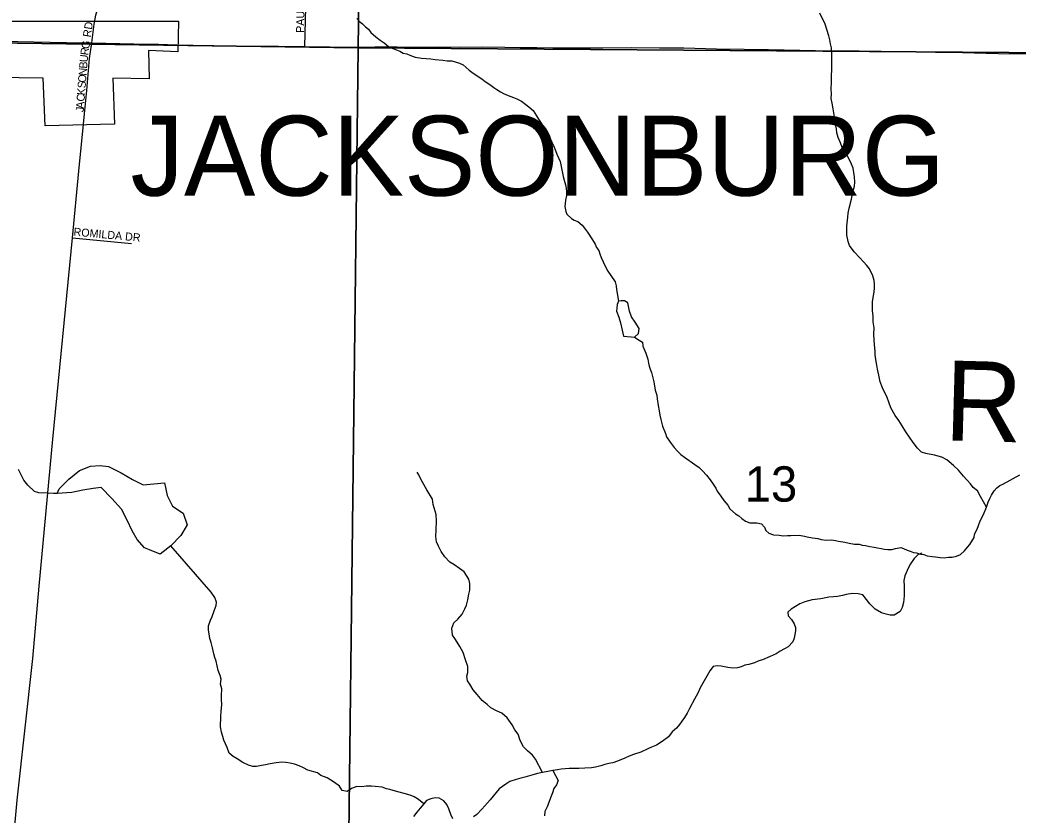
# Model space of a CAD drawing. Extents: x 1310247 to 1552180, y 377264 to 706493.
# Drawn here: x 1403286 to 1409522, y 561820 to 566791 of the extents above; entities that cross this region are included whole.
import ezdxf

# ---------------------------------------------------------------- set-up
doc = ezdxf.new("R2010")
doc.units = 0
for name, color, linetype in [('GM_X_City_Street', 7, 'Continuous'), ('GM_X_City_Street_Text', 7, 'Continuous'), ('GM_X_Corporation', 7, 'Continuous'), ('GM_X_Corporation_Text', 7, 'Continuous'), ('GM_X_County_Road', 7, 'Continuous'), ('GM_X_Minor_River', 7, 'Continuous'), ('GM_X_Minor_River_Text', 7, 'Continuous'), ('GM_X_Section', 7, 'Continuous'), ('GM_X_Section_Text', 7, 'Continuous'), ('GM_X_State_Route', 7, 'Continuous'), ('GM_X_Township_Subdivision', 7, 'Continuous'), ('GM_X_Township_Subdivision_Text', 7, 'Continuous')]:
    doc.layers.add(name, color=color, linetype=linetype)

msp = doc.modelspace()

# ---------------------------------------------------------------- linework, layer by layer
at = {"layer": 'GM_X_City_Street'}
msp.add_lwpolyline([(1403690.5, 566204.2), (1403705.2, 566350.6), (1403719.9, 566550.1), (1403734.6, 566646.9), (1403749.9, 566764.3), (1403761.3, 566820.4), (1403768.5, 566849)], dxfattribs=at)
at = {"layer": 'GM_X_Corporation'}
msp.add_lwpolyline([(1402683.9, 566436.5), (1402683.9, 566609.1), (1402717.9, 566609.1), (1402721.3, 566784.2), (1404276.3, 566783.1), (1404272.1, 566592), (1404088.7, 566599.4), (1404092.8, 566423.4), (1403866.4, 566427.9), (1403877.2, 566140.3), (1403442.9, 566128.7), (1403431.4, 566426.4)], close=True, dxfattribs=at)
at = {"layer": 'GM_X_County_Road'}
msp.add_lwpolyline([(1402982.4, 558666.5), (1403055.5, 559518.1), (1403216.1, 561340.3), (1403269.5, 561912.9), (1403366.2, 562799.1), (1403406.2, 563250.8), (1403492.3, 564171.1), (1403614.4, 565429), (1403653.9, 565846.1), (1403683.9, 566138.4), (1403690.5, 566204.2)], dxfattribs=at)
at = {"layer": 'GM_X_Minor_River'}
for points in [[(1405391.3, 566799.6), (1405408.8, 566781), (1405426.5, 566766.6), (1405446.1, 566748), (1405463.8, 566733.5), (1405479.3, 566713), (1405510.8, 566686.1), (1405536.3, 566665.4), (1405562, 566648.7), (1405589.5, 566625.9), (1405615.2, 566613.2), (1405639.1, 566604.5), (1405659, 566596), (1405680.7, 566583.3), (1405702.7, 566578.7), (1405722.5, 566570.2), (1405756.4, 566559.2), (1405794.4, 566552.2), (1405824.4, 566549.4), (1405854.5, 566548.5), (1405880.5, 566543.8), (1405928.5, 566538.5), (1405956.6, 566535.7), (1405984.6, 566535), (1406032.5, 566521.6), (1406056.3, 566511), (1406093.6, 566477.9), (1406117.2, 566459.2), (1406172.4, 566421.7), (1406192.1, 566407.1), (1406221.7, 566386.3), (1406247.3, 566369.5), (1406265.1, 566357), (1406288.8, 566342.4), (1406308.6, 566331.8), (1406336.4, 566319), (1406370.2, 566306.1), (1406390, 566297.5), (1406419.7, 566282.7), (1406447.3, 566261.9), (1406465, 566247.4), (1406492.5, 566224.6), (1406513.7, 566192), (1406527.2, 566171.6), (1406546.5, 566139), (1406567.5, 566100.4), (1406590.7, 566065.7), (1406609.8, 566027.2), (1406619.3, 566006.9), (1406632.5, 565974.5), (1406639.9, 565952.2), (1406651.4, 565929.9), (1406660.8, 565905.6), (1406666.3, 565885.4), (1406669.8, 565865.3), (1406680.4, 565812.9), (1406685.8, 565788.8), (1406695.1, 565760.5), (1406698.6, 565740.3), (1406702, 565716.2), (1406701.4, 565694.2), (1406694.6, 565664.4)], [(1409324.6, 563745.9), (1409287.1, 563812.2), (1409269.4, 563846.3), (1409241.6, 563868.6), (1409225.8, 563890.8), (1409202, 563915.1), (1409182.2, 563939.3), (1409150.5, 563975.6), (1409118.8, 564005.9), (1409077.1, 564040.3), (1409045.3, 564056.7), (1408999.5, 564071.1), (1408945.7, 564081.6), (1408919.7, 564087.9), (1408894, 564114.1), (1408866.3, 564150.4), (1408820.9, 564216.9), (1408799.2, 564253.2), (1408777.5, 564287.4), (1408755.7, 564317.6), (1408728.1, 564365.9), (1408714.4, 564402.1), (1408704.6, 564430.2), (1408675.1, 564490.6), (1408661.4, 564528.8), (1408651.7, 564570.9), (1408644, 564607), (1408640.2, 564633.1), (1408634.5, 564667.2), (1408630.7, 564697.2), (1408628.9, 564719.3), (1408625.2, 564759.4), (1408623.4, 564791.4), (1408621.7, 564827.5), (1408623.9, 564865.5), (1408618.2, 564903.6), (1408616.5, 564941.7), (1408612.7, 564971.7), (1408613.2, 565027.8), (1408619.4, 565067.8), (1408623.6, 565089.8), (1408625.8, 565115.8), (1408625.9, 565139.8), (1408624.1, 565161.9), (1408614.4, 565192), (1408594.7, 565234.2), (1408576.9, 565256.4), (1408557.1, 565278.6), (1408533.3, 565302.9), (1408497.6, 565341.2), (1408470, 565381.5), (1408460.2, 565405.7), (1408452.5, 565445.8), (1408452.9, 565501.8), (1408459.3, 565557.9), (1408461.5, 565583.9), (1408467.7, 565613.8), (1408482.1, 565669.8), (1408490.4, 565715.8), (1408500.6, 565751.7), (1408502.8, 565777.7), (1408501.1, 565809.8), (1408497.3, 565837.8), (1408491.5, 565863.9), (1408481.7, 565890.1), (1408456.1, 565942.4), (1408442.3, 565964.5), (1408424.5, 565992.7), (1408412.8, 566022.9), (1408399, 566055), (1408391.3, 566085.1), (1408387.5, 566111.2), (1408381.7, 566137.3), (1408377.9, 566163.4), (1408374.1, 566197.4), (1408366.4, 566235.6), (1408360.7, 566269.7), (1408354.9, 566299.7), (1408357.1, 566327.8), (1408355.3, 566359.8), (1408357.7, 566401.8), (1408358.5, 566520), (1408358.9, 566574.1), (1408357.2, 566616.1), (1408351.4, 566642.2), (1408345.6, 566666.3), (1408339.8, 566692.4), (1408318.4, 566764.7), (1408284.9, 566833.1)], [(1406694.6, 565664.4), (1406692.1, 565644.4), (1406691.5, 565624.4), (1406696.8, 565594.2), (1406702.3, 565576), (1406731.7, 565549.2), (1406749.5, 565538.7), (1406771.4, 565530.1), (1406798.9, 565507.3), (1406814.5, 565488.8), (1406831.9, 565464.3), (1406862.7, 565415.4), (1406880.1, 565388.9), (1406889.6, 565368.6), (1406903.2, 565350.2), (1406908.6, 565328.1), (1406918.1, 565305.8), (1406929.4, 565279.4), (1406942.8, 565251), (1406960, 565220.5), (1406977.4, 565194), (1407004.4, 565153.2), (1407011.8, 565129), (1407013.2, 565104.9), (1407026.8, 565033.1)], [(1407126.7, 564808.8), (1407150.9, 564830), (1407155.5, 564862), (1407130.3, 564900.6), (1407107, 564935.2), (1407095.6, 564969.5), (1407084.7, 565021.9), (1407062.9, 565034.4), (1407042.9, 565034.8), (1407026.8, 565033.1), (1407018.4, 565011.2), (1407013.6, 564971.1)], [(1407013.6, 564971.1), (1407028.8, 564932.7), (1407038.1, 564896.4), (1407049.2, 564852), (1407056.4, 564813.7), (1407104.4, 564810.8), (1407126.7, 564808.8)], [(1407126.7, 564808.8), (1407155.5, 564788.6), (1407175.2, 564776), (1407178.6, 564751.9), (1407197.5, 564707.3), (1407208.6, 564671), (1407213.9, 564644.8), (1407217.5, 564626.7), (1407225, 564608.4), (1407232.5, 564586.2), (1407239.6, 564554), (1407247, 564527.8), (1407255.7, 564477.4), (1407264.9, 564445.2), (1407268.3, 564423), (1407273.2, 564380.8), (1407280.4, 564346.6), (1407283.7, 564320.5), (1407291, 564292.2), (1407302, 564251.9), (1407320.8, 564205.3), (1407326.3, 564185.1), (1407349.5, 564150.5), (1407374.7, 564117.7), (1407394.2, 564095.2), (1407415.8, 564074.5), (1407439.4, 564057.9), (1407502.5, 564012.1), (1407530.1, 563993.3), (1407551.6, 563972.7), (1407575, 563946), (1407598.3, 563915.3), (1407617.7, 563888.8), (1407635.1, 563864.3), (1407642.7, 563846), (1407665.9, 563813.4), (1407683.3, 563786.9), (1407708.6, 563758.1), (1407722, 563733.7), (1407757.4, 563702.7), (1407777.1, 563690.2), (1407796.7, 563673.6), (1407820.4, 563656.9), (1407846.3, 563648.2), (1407890.4, 563647), (1407920.4, 563640.2), (1407937.9, 563619.7), (1407947.4, 563599.4), (1407965, 563582.9), (1407994.9, 563572), (1408030.9, 563569.1), (1408055, 563566.4), (1408081.1, 563567.7), (1408103.2, 563567.1), (1408155.4, 563569.7), (1408187.4, 563564.8), (1408205.4, 563560.3), (1408237.3, 563553.4), (1408271.3, 563548.5), (1408293.3, 563543.8), (1408323.3, 563539), (1408357.4, 563540.1), (1408381.5, 563537.4), (1408401.4, 563532.9), (1408439.4, 563525.8), (1408467.4, 563521.1), (1408501.3, 563514.1)], [(1403518.2, 563829.8), (1403531, 563858.7), (1403592.5, 563919.3), (1403657.9, 563973.8), (1403726.6, 564002.1), (1403786.8, 564006.6), (1403840.6, 563999.2), (1403919.6, 563959.2), (1403990.6, 563917.3), (1404055.8, 563885.5), (1404122, 563891.9), (1404190.1, 563896.2), (1404206.1, 563817.6), (1404240.5, 563750.6), (1404305.4, 563706.8), (1404331.6, 563634), (1404291.9, 563568.8), (1404228.3, 563504.3), (1404162.9, 563451.8), (1404095.6, 563477.5)], [(1403518.2, 563829.8), (1403495, 563830.4), (1403459, 563833.4), (1403405, 563834.9), (1403377.3, 563843.7), (1403336.3, 563883), (1403311.1, 563913.8), (1403297.7, 563938.2), (1403276.9, 563981)], [(1406551, 562087.4), (1406507.7, 562169.9), (1406487.9, 562194.1), (1406458.2, 562222.4), (1406432.4, 562246.7), (1406412.7, 562286.9), (1406399, 562325.1), (1406379.3, 562353.3), (1406361.5, 562383.5), (1406329.9, 562427.8), (1406298.2, 562458.2), (1406264.3, 562472.5), (1406228.5, 562490.8), (1406204.7, 562511.1), (1406174.9, 562537.4), (1406143.3, 562573.7), (1406117.5, 562604), (1406097.8, 562638.2), (1406082, 562660.4), (1406078.2, 562688.5), (1406084.4, 562712.4), (1406084.6, 562748.5), (1406071, 562790.6), (1406055.3, 562836.8), (1406035.6, 562873.1), (1406017.9, 562901.3), (1406004.1, 562923.4), (1405988.2, 562945.6), (1405984.6, 562987.7), (1405996.8, 563021.6), (1406022.9, 563045.4), (1406049.1, 563077.2), (1406065.3, 563109.1), (1406075.5, 563133), (1406085.7, 563164.9), (1406091.9, 563200.9), (1406098.1, 563226.9), (1406096.4, 563268.9), (1406090.6, 563295), (1406061, 563341.4), (1406033.2, 563361.6), (1405997.5, 563386), (1405971.6, 563402.3), (1405941.9, 563434.6), (1405918.2, 563468.8), (1405900.5, 563501), (1405888.7, 563529.2), (1405884.9, 563561.2), (1405887.2, 563603.3), (1405889.6, 563657.3), (1405885.9, 563699.4), (1405868.4, 563761.6), (1405864.7, 563795.7), (1405829.2, 563854.1), (1405801.6, 563902.4), (1405774, 563952.7), (1405767.8, 563964.5)], [(1408501.3, 563514.1), (1408529.4, 563513.3), (1408549.3, 563506.8), (1408569.4, 563506.2), (1408597.3, 563499.5), (1408623.3, 563494.8), (1408645.3, 563490.2), (1408667.3, 563487.5), (1408687.2, 563483), (1408709.2, 563480.4), (1408733.3, 563479.7), (1408757.6, 563487.1), (1408789.9, 563492.2), (1408807.8, 563485.7), (1408829.6, 563477.1), (1408847.5, 563470.6), (1408869.4, 563462), (1408887.4, 563459.5), (1408915.3, 563450.7), (1408933.3, 563448.2), (1408955.2, 563441.6), (1408985.2, 563436.8), (1409007.2, 563434.2), (1409035.2, 563431.4), (1409061.3, 563428.7), (1409087.5, 563432), (1409111.6, 563433.3), (1409137.8, 563438.6), (1409162.2, 563450), (1409188.9, 563471.3), (1409207.6, 563494.8), (1409222.1, 563512.4), (1409247.3, 563555.8), (1409249.9, 563575.7), (1409266.8, 563607.3), (1409275.4, 563631.1), (1409286.2, 563658.8), (1409307.4, 563700.3), (1409324.6, 563745.9), (1409335.4, 563775.6), (1409346.1, 563799.4), (1409356.7, 563819.1), (1409373.4, 563846.7), (1409390, 563866.3), (1409408.5, 563879.8), (1409426.8, 563889.3), (1409455.3, 563904.5), (1409491.9, 563923.5), (1409532.7, 563946.5)], [(1404095.6, 563477.5), (1404063.9, 563490.3), (1404019.2, 563543.6), (1403988.5, 563596.5), (1403956.2, 563663.5), (1403919.9, 563732.6), (1403859.6, 563800.3), (1403793.3, 563868.1), (1403743.1, 563861.3), (1403678.8, 563850.9), (1403610.4, 563836.6), (1403518.2, 563829.8)], [(1405808.8, 561890), (1405777.1, 561918.4), (1405749.2, 561934.7), (1405725.3, 561944.9), (1405687.5, 561955.2), (1405655.6, 561963.5), (1405633.7, 561969.8), (1405597.8, 561980.1), (1405575.9, 561984.3), (1405550, 561994.6), (1405506.1, 561999), (1405482.2, 562001.2), (1405450.2, 562001.5), (1405422.2, 561997.7), (1405390.3, 561998), (1405358.3, 561986.3), (1405330.2, 561968.5), (1405300.3, 561974.8), (1405282.5, 562001), (1405250.7, 562023.3), (1405205, 562053.8), (1405167.2, 562068.2), (1405145.3, 562084.4), (1405085.6, 562101), (1405057.7, 562115.2), (1405031.8, 562127.5), (1405002, 562137.8), (1404974.1, 562144), (1404948.1, 562148.3), (1404922.2, 562150.5), (1404888.2, 562146.8), (1404850.2, 562141.2), (1404820.2, 562133.4), (1404796.2, 562129.7), (1404764.3, 562124), (1404742.3, 562124.2), (1404714.4, 562132.4), (1404678.6, 562148.8), (1404642.8, 562171.1), (1404619, 562187.4), (1404593.2, 562207.6), (1404581.4, 562241.8), (1404559.8, 562288), (1404554, 562312.1), (1404546.2, 562338.2), (1404540.4, 562372.3), (1404540.9, 562436.4), (1404543.2, 562470.4), (1404547.5, 562510.4), (1404545.7, 562544.4), (1404545.9, 562568.5), (1404548.2, 562608.5), (1404538.4, 562638.6), (1404542.6, 562670.6), (1404536.8, 562692.7), (1404525.1, 562724.8), (1404511.5, 562783), (1404503.7, 562805.1), (1404497.9, 562829.2), (1404490.2, 562865.3), (1404480.4, 562899.5), (1404472.6, 562923.6), (1404468.8, 562953.6), (1404465, 562975.7), (1404465.2, 563003.7), (1404477.5, 563039.7), (1404487.6, 563061.6), (1404499.8, 563097.5), (1404512.1, 563129.4), (1404514.2, 563151.4), (1404504.4, 563179.5), (1404480.7, 563213.8), (1404228.3, 563504.3)], [(1408921.1, 563457.1), (1408899.1, 563449.3), (1408873, 563423.5), (1408850.8, 563391.7), (1408838.6, 563367.8), (1408814.3, 563315.9), (1408808.1, 563286), (1408811.8, 563251.9), (1408811.4, 563191.8), (1408807.1, 563149.8), (1408798.8, 563117.8), (1408786.7, 563093.9), (1408748.6, 563070.2), (1408722.6, 563070.5), (1408698.7, 563076.7), (1408668.8, 563085), (1408629, 563107.4), (1408597.3, 563141.7), (1408575.6, 563168), (1408551.8, 563196.2), (1408523.9, 563202.5), (1408488, 563204.8), (1408448, 563199.2), (1408426, 563193.4), (1408394, 563185.7), (1408370, 563183.9), (1408340.1, 563182.2), (1408290.1, 563172.6), (1408236.1, 563165.1), (1408190.1, 563153.5), (1408158.1, 563139.8), (1408105.9, 563108.2), (1408083.8, 563088.4), (1408085.6, 563066.4), (1408107.4, 563042.1), (1408123.2, 563016), (1408131, 562993.9), (1408132.9, 562971.8), (1408124.5, 562925.8), (1408114.4, 562903.9), (1408086.2, 562872.1), (1408064.2, 562860.3), (1408036.1, 562844.6), (1408012, 562828.8), (1407974, 562811.1), (1407925.9, 562791.5), (1407903.9, 562783.7), (1407875.8, 562772), (1407839.8, 562762.3), (1407815.8, 562756.5), (1407791.8, 562746.7), (1407769.8, 562740.9), (1407739.8, 562739.2), (1407709.9, 562743.5), (1407668, 562751.9), (1407642.1, 562754.1), (1407618.1, 562748.3), (1407595.9, 562722.5), (1407577.7, 562688.6), (1407553.4, 562644.8), (1407537.2, 562614.9), (1407521, 562583), (1407500.8, 562545.2), (1407470.4, 562487.4), (1407454.2, 562457.5), (1407438, 562429.6), (1407421.9, 562407.7), (1407407.8, 562385.8), (1407387.6, 562364), (1407361.5, 562340.2), (1407339.3, 562310.4), (1407299.2, 562280.7), (1407263.1, 562257), (1407233, 562245.3), (1407209, 562233.5), (1407164.9, 562213.9), (1407118.9, 562198.3), (1407092.9, 562188.5), (1407064.8, 562176.8), (1407020.7, 562157.2), (1406990.7, 562147.4), (1406966.7, 562143.6), (1406940.7, 562135.9), (1406916.7, 562128.1), (1406882.7, 562120.4), (1406856.7, 562116.6), (1406814.8, 562113), (1406778.8, 562111.3), (1406716.9, 562111.9), (1406692.9, 562110.1), (1406667, 562106.4), (1406645, 562102.6), (1406615, 562098.8), (1406585, 562093.1), (1406551, 562087.4), (1406521, 562079.7), (1406485, 562070), (1406441, 562056.4), (1406415, 562050.6), (1406387, 562042.9), (1406346.9, 562031.2)], [(1406615, 562098.8), (1406648.5, 562036.4), (1406638.3, 562008.5), (1406622.2, 561986.6), (1406614, 561958.7), (1406601.8, 561928.8), (1406591.6, 561898.8), (1406579.4, 561870.9), (1406565.2, 561843), (1406563, 561815)], [(1406346.9, 562031.2), (1406322.8, 562013.4), (1406280.7, 561983.8), (1406224.3, 561916.2), (1406190.1, 561878.5), (1406172, 561856.7), (1406141.8, 561824.9), (1406119.7, 561809.1)], [(1405991.8, 561796.2), (1405978, 561824.4), (1405966.3, 561858.6), (1405954.5, 561886.7), (1405934.7, 561908.9), (1405904.9, 561925.2), (1405881, 561927.4), (1405853, 561921.7), (1405826.9, 561911.9), (1405808.8, 561890), (1405786.6, 561864.2), (1405766.5, 561838.4), (1405744.3, 561810.5)]]:
    msp.add_lwpolyline(points, dxfattribs=at)
at = {"layer": 'GM_X_Section'}
for points in [[(1400186.5, 571979.5), (1405469.9, 571927.2), (1405399.9, 566616.6), (1400073.6, 566689.8)], [(1410666.2, 571937.6), (1410627.1, 566578.4), (1405399.9, 566616.6), (1405469.9, 571927.2)], [(1405399.9, 566616.6), (1405336.8, 561348), (1400015.8, 561360.9), (1400073.6, 566689.8)], [(1410627.1, 566578.4), (1410581.8, 561301.5), (1405336.8, 561348), (1405399.9, 566616.6)]]:
    msp.add_lwpolyline(points, close=True, dxfattribs=at)
at = {"layer": 'GM_X_State_Route'}
for points in [[(1402726.3, 566670.9), (1402726.3, 566670.9), (1403170.7, 566658.9), (1403577.1, 566650.9), (1403734.6, 566646.9), (1403997.5, 566640.9), (1404123, 566639.2)], [(1404123, 566639.2), (1404151, 566638.9), (1404265.8, 566634.9), (1404345, 566633.3)], [(1404345, 566633.3), (1404368.5, 566632.9), (1404497.3, 566630.2), (1404736.2, 566627.5), (1404900, 566626.9)], [(1404900, 566626.9), (1404902.4, 566626.9), (1405066.5, 566625.4), (1405223.4, 566623.7), (1405355.5, 566621.2), (1405503.6, 566621.9), (1405643.8, 566622.9), (1405784.8, 566621.5), (1405900.6, 566622.6), (1406031.7, 566619.8), (1406179, 566622.2), (1406316.4, 566621.2), (1406411.7, 566618.4), (1406516.2, 566618.7), (1406616.1, 566617.3), (1406753.9, 566617.3), (1406928.2, 566616.6), (1407110.2, 566617.6), (1407282.7, 566617.3), (1407434.7, 566616.6), (1407638.7, 566610.5), (1407811.6, 566607.4), (1407963.5, 566605.2), (1408159, 566601.7), (1408356.3, 566598.5), (1408529.9, 566597.5), (1408807.5, 566593.2), (1409005.9, 566589), (1409174.5, 566587.2), (1409398.4, 566581.9), (1409598.1, 566579.4)]]:
    msp.add_lwpolyline(points, dxfattribs=at)
at = {"layer": 'GM_X_Township_Subdivision'}
for points in [[(1405066.5, 566625.4), (1405092.4, 567690.4), (1405100.7, 568636.5), (1405093.4, 569041.6), (1405078.5, 569188.3), (1405071.3, 569226), (1405062.2, 569238.6), (1405047.7, 569245.1), (1404472, 569261.4)], [(1403614.4, 565429), (1403982.8, 565393.2)]]:
    msp.add_lwpolyline(points, dxfattribs=at)

# ---------------------------------------------------------------- texts
at = {"layer": 'GM_X_City_Street_Text'}
for s, rotation, p in [('RD', 81.02707, (1403728.3, 566680.2)), ('R', 82.19107, (1403712.8, 566567.5)), ('G', 80.7461, (1403718.1, 566606.4)), ('U', 84.29592, (1403708.5, 566524.2)), ('N', 85.525, (1403702, 566441.2)), ('B', 85.53258, (1403705.4, 566485.1)), ('O', 85.5277, (1403698.6, 566397.3)), ('K', 85.5277, (1403692.4, 566318.4)), ('S', 85.529, (1403695.8, 566362.2)), ('C', 85.53258, (1403689.3, 566278.9)), ('J', 85.5376, (1403684.2, 566213.1)), ('A', 85.525, (1403685.9, 566235))]:
    msp.add_text(s, height=50, rotation=rotation, dxfattribs=at).set_placement(p)
at = {"layer": 'GM_X_Corporation_Text'}
msp.add_text('JACKSONBURG', height=500, rotation=0.00001, dxfattribs=at).set_placement((1403977, 565692.2))
at = {"layer": 'GM_X_Minor_River_Text'}
msp.add_text('Run', height=499.98, rotation=358.44805, dxfattribs=at).set_placement((1409059.1, 564163))
at = {"layer": 'GM_X_Section_Text'}
msp.add_text('13', height=221, rotation=0.00001, dxfattribs=at).set_placement((1407814.2, 563779.5))
at = {"layer": 'GM_X_Township_Subdivision_Text'}
for s, rotation, p in [('PAULLIN', 89.02953, (1405061.3, 566709.7)), ('ROMILDA DR', 354.80591, (1403619.6, 565442.9))]:
    msp.add_text(s, height=50, rotation=rotation, dxfattribs=at).set_placement(p)

doc.saveas('drawing.dxf')
